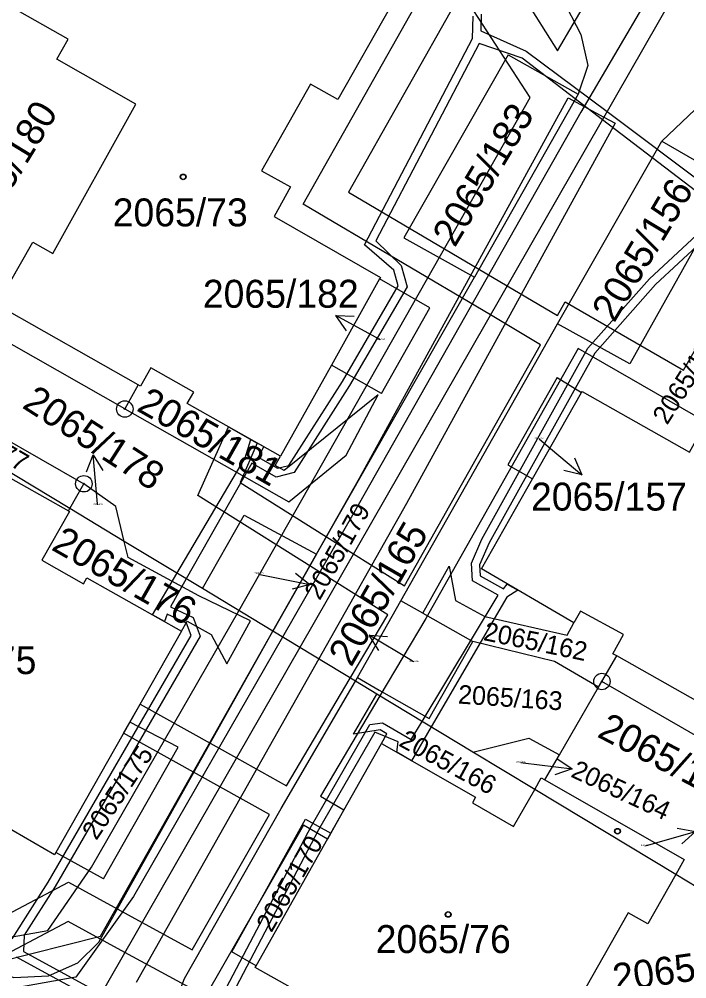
# Model space of a CAD drawing. Extents: x -593183 to -588034, y -1130415 to -1124994.
# Drawn here: x -590279.7 to -590239.1, y -1128581.4 to -1128523 of the extents above; entities that cross this region are included whole.
import ezdxf

# ---------------------------------------------------------------- set-up
doc = ezdxf.new("R2010")
doc.units = 0
for name, color, linetype in [('Vrstva 1', 7, 'Continuous'), ('Vrstva 16', 7, 'Continuous'), ('Vrstva 18', 7, 'Continuous'), ('Vrstva 19', 7, 'Continuous'), ('Vrstva 24', 7, 'Continuous'), ('Vrstva 25', 7, 'Continuous'), ('Vrstva 27', 7, 'Continuous')]:
    doc.layers.add(name, color=color, linetype=linetype)

msp = doc.modelspace()

# ---------------------------------------------------------------- linework, layer by layer
at = {"layer": 'Vrstva 1'}
for p, q in [((-590239.6, -1128520.97), (-590262.67, -1128561.2)), ((-590249.99, -1128525.15), (-590256.34, -1128536.28)), ((-590249.99, -1128525.15), (-590245.73, -1128527.54)), ((-590245.14, -1128525.8), (-590245.73, -1128527.54)), ((-590245.73, -1128527.54), (-590252.05, -1128538.66)), ((-590247, -1128541.51), (-590240.64, -1128530.39)), ((-590236.4, -1128532.87), (-590242.59, -1128543.95)), ((-590256.34, -1128536.28), (-590252.05, -1128538.66)), ((-590261.65, -1128555.53), (-590252.05, -1128538.66)), ((-590257.81, -1128538.78), (-590260.74, -1128544.02)), ((-590256.52, -1128558.36), (-590247, -1128541.51)), ((-590242.59, -1128543.95), (-590247, -1128541.51)), ((-590290.34, -1128542.97), (-590275.8, -1128551.24)), ((-590260.74, -1128544.02), (-590263.84, -1128549.56)), ((-590257.69, -1128545.74), (-590260.74, -1128544.02)), ((-590276.66, -1128552.74), (-590290.98, -1128544.09)), ((-590272.5, -1128545.23), (-590273.31, -1128546.69)), ((-590247.02, -1128544.78), (-590250.01, -1128550.09)), ((-590247.02, -1128544.78), (-590245.54, -1128545.69)), ((-590248.51, -1128550.93), (-590245.54, -1128545.69)), ((-590285.4, -1128548.02), (-590276.74, -1128552.88)), ((-590250.01, -1128550.09), (-590248.51, -1128550.93)), ((-590251.62, -1128556.42), (-590248.51, -1128550.93)), ((-590276.66, -1128552.74), (-590275.8, -1128551.24)), ((-590276.74, -1128552.88), (-590276.66, -1128552.74)), ((-590273.34, -1128554.75), (-590276.66, -1128552.74)), ((-590276.74, -1128552.88), (-590276.68, -1128552.92)), ((-590268.59, -1128557.62), (-590273.34, -1128554.75)), ((-590261.65, -1128555.53), (-590264.3, -1128560.21)), ((-590245.99, -1128559.71), (-590251.62, -1128556.42)), ((-590264.3, -1128560.21), (-590268.59, -1128557.62)), ((-590259.15, -1128563.03), (-590256.52, -1128558.36)), ((-590255.19, -1128559.11), (-590256.52, -1128558.36)), ((-590255.19, -1128559.11), (-590252.15, -1128560.83)), ((-590269.86, -1128560.2), (-590273.01, -1128565.75)), ((-590262.67, -1128561.2), (-590264.3, -1128560.21)), ((-590262.67, -1128561.2), (-590279.16, -1128589.96)), ((-590259.28, -1128563.25), (-590262.67, -1128561.2)), ((-590244.29, -1128563.27), (-590243.39, -1128561.71)), ((-590259.28, -1128563.25), (-590259.15, -1128563.03)), ((-590257.98, -1128564.03), (-590259.28, -1128563.25)), ((-590244.49, -1128563.62), (-590244.29, -1128563.27)), ((-590228.19, -1128572.58), (-590244.29, -1128563.27)), ((-590246.87, -1128567.73), (-590244.49, -1128563.62)), ((-590252.14, -1128567.56), (-590257.98, -1128564.03)), ((-590273.01, -1128565.75), (-590277.5, -1128573.67)), ((-590270.06, -1128567.26), (-590273.01, -1128565.75)), ((-590274.6, -1128575.27), (-590270.06, -1128567.26)), ((-590260.78, -1128572.5), (-590257.7, -1128567.04)), ((-590248.38, -1128569.84), (-590252.14, -1128567.56)), ((-590247.76, -1128569.26), (-590246.87, -1128567.73)), ((-590239.8, -1128575.02), (-590248.38, -1128569.84)), ((-590266.81, -1128579.72), (-590262.31, -1128571.65)), ((-590262.31, -1128571.65), (-590260.78, -1128572.5)), ((-590265.32, -1128580.57), (-590260.78, -1128572.5)), ((-590277.5, -1128573.67), (-590277.58, -1128573.81)), ((-590274.6, -1128575.27), (-590277.5, -1128573.67)), ((-590232.52, -1128579.42), (-590239.8, -1128575.02)), ((-590265.32, -1128580.57), (-590266.81, -1128579.72))]:
    msp.add_line(p, q, dxfattribs=at)
for points in [[(-590264.88, -1128506.12), (-590259.56, -1128509.16), (-590256.4, -1128511.32), (-590253.49, -1128514.11), (-590246.72, -1128521.65), (-590245.57, -1128523.9), (-590245.14, -1128525.8)], [(-590273.31, -1128546.69), (-590288.11, -1128538.26), (-590282.66, -1128528.35), (-590290.48, -1128523.84), (-590283.06, -1128510.78), (-590281.85, -1128511.55)], [(-590272.5, -1128545.23), (-590281.1, -1128540.36), (-590278.9, -1128536.54), (-590277.69, -1128537.23), (-590272.64, -1128528.14), (-590277.45, -1128525.4), (-590276.76, -1128524.2), (-590282.18, -1128521.1), (-590282.9, -1128522.32), (-590286.72, -1128520.16), (-590281.85, -1128511.55)], [(-590260.69, -1128520.16), (-590257.12, -1128522.19), (-590260.36, -1128527.86), (-590262.02, -1128526.92), (-590265, -1128532.2), (-590263.23, -1128533.18), (-590264.23, -1128534.98), (-590257.76, -1128538.69), (-590257.81, -1128538.78)], [(-590240.64, -1128530.39), (-590238.21, -1128528.08), (-590234.85, -1128527.09), (-590229.56, -1128526.88), (-590227.71, -1128527.03), (-590225.97, -1128527.69), (-590216.75, -1128532.86)], [(-590240.64, -1128530.39), (-590238.54, -1128531.62), (-590236.4, -1128532.87)], [(-590257.69, -1128545.74), (-590254.75, -1128540.54), (-590257.81, -1128538.78)], [(-590263.84, -1128549.56), (-590269.51, -1128546.36), (-590269.11, -1128545.66), (-590271.73, -1128544.18), (-590272.36, -1128545.31), (-590272.5, -1128545.23)], [(-590245.54, -1128545.69), (-590245.5, -1128545.62), (-590238.97, -1128549.31), (-590237.95, -1128547.5), (-590237.64, -1128547.68)], [(-590273.31, -1128546.69), (-590263.33, -1128552.34), (-590259.85, -1128549.5), (-590257.89, -1128545.83), (-590263.61, -1128550.44), (-590264.16, -1128550.13), (-590263.84, -1128549.56)], [(-590273.34, -1128554.75), (-590273.85, -1128552.62), (-590275.8, -1128551.24)], [(-590276.68, -1128552.92), (-590278.35, -1128555.89), (-590275.82, -1128557.32), (-590275.62, -1128556.97), (-590269.86, -1128560.2)], [(-590268.59, -1128557.62), (-590266.05, -1128553.15), (-590261.65, -1128555.53)], [(-590269.86, -1128560.2), (-590269.51, -1128559.59), (-590268.06, -1128560.4), (-590267.1, -1128562.2), (-590265.67, -1128559.57), (-590268.81, -1128558.05), (-590273.1, -1128555.73), (-590273.34, -1128554.75)], [(-590255.19, -1128559.11), (-590253.58, -1128556.26), (-590253.19, -1128558.35), (-590251.42, -1128559.31), (-590246.4, -1128560.46), (-590245.99, -1128559.71)], [(-590243.39, -1128561.71), (-590243.62, -1128561.58), (-590242.98, -1128560.41), (-590245.6, -1128558.99), (-590245.99, -1128559.71)], [(-590232.51, -1128559.19), (-590234.04, -1128561.93), (-590232.73, -1128562.67), (-590234.88, -1128566.52), (-590243.39, -1128561.71)], [(-590313.88, -1128560.57), (-590304.31, -1128565.9), (-590303.48, -1128568.66), (-590282.04, -1128580.6), (-590280.06, -1128581.28), (-590277.96, -1128581.17), (-590276.17, -1128580.38), (-590274.9, -1128579.12), (-590264.3, -1128560.21)], [(-590259.15, -1128563.03), (-590257.83, -1128563.79), (-590254.79, -1128565.52), (-590252.15, -1128560.83)], [(-590244.49, -1128563.62), (-590247.17, -1128562.05), (-590252.15, -1128560.83)], [(-590244.87, -1128599.18), (-590263.96, -1128588.54), (-590266.78, -1128589.22), (-590268.53, -1128588.24), (-590269.73, -1128586.8), (-590270.35, -1128585), (-590270.36, -1128583.15), (-590269.68, -1128581.34), (-590263.79, -1128570.99), (-590259.28, -1128563.25)], [(-590257.7, -1128567.04), (-590257.37, -1128566.46), (-590257.77, -1128566.21), (-590259.4, -1128566.47), (-590257.98, -1128564.03)], [(-590277.58, -1128573.81), (-590283.26, -1128570.52), (-590283.07, -1128570.19), (-590285.62, -1128568.81), (-590287.25, -1128571.71), (-590296, -1128566.82), (-590295.94, -1128566.71)], [(-590252.14, -1128567.56), (-590248.73, -1128566.72), (-590246.87, -1128567.73)], [(-590257.7, -1128567.04), (-590251.98, -1128570.31), (-590252.17, -1128570.66), (-590249.66, -1128572.09), (-590248.38, -1128569.84)], [(-590248.38, -1128569.84), (-590247.98, -1128569.14), (-590247.76, -1128569.26)], [(-590247.76, -1128569.26), (-590239.28, -1128574.1), (-590239.8, -1128575.02)], [(-590239.8, -1128575.02), (-590241.49, -1128578.02), (-590242.7, -1128577.34), (-590245.61, -1128582.5)], [(-590258.05, -1128588.22), (-590258.6, -1128587.91), (-590256.9, -1128584.95), (-590259.42, -1128583.53), (-590259.64, -1128583.9), (-590265.38, -1128580.67), (-590265.32, -1128580.57)]]:
    msp.add_lwpolyline(points, dxfattribs=at)
at = {"layer": 'Vrstva 16'}
for p, q in [((-590257.77, -1128542.49), (-590257.84, -1128542.45)), ((-590248.11, -1128548.51), (-590247.81, -1128548.76)), ((-590274.96, -1128552.53), (-590274.97, -1128552.46)), ((-590265.17, -1128556.73), (-590264.99, -1128556.77)), ((-590255.73, -1128562.08), (-590255.88, -1128561.99)), ((-590249.23, -1128568.2), (-590249.08, -1128568.22)), ((-590241.67, -1128573.27), (-590241.49, -1128573.22))]:
    msp.add_line(p, q, dxfattribs=at)
at = {"layer": 'Vrstva 24'}
for centre, radius in [((-590273.31, -1128546.69), 0.5), ((-590273.31, -1128546.69), 0.0327), ((-590275.8, -1128551.24), 0.5), ((-590275.8, -1128551.24), 0.0327), ((-590244.29, -1128563.27), 0.5), ((-590244.29, -1128563.27), 0.0327)]:
    msp.add_circle(centre, radius, dxfattribs=at)
at = {"layer": 'Vrstva 25'}
for p, q in [((-590257.84, -1128542.45), (-590260.469, -1128541.006)), ((-590247.81, -1128548.76), (-590245.51, -1128550.686)), ((-590274.97, -1128552.46), (-590275.241, -1128549.472)), ((-590264.99, -1128556.77), (-590262.05, -1128557.368)), ((-590255.88, -1128561.99), (-590258.452, -1128560.446)), ((-590249.08, -1128568.22), (-590246.101, -1128568.574)), ((-590241.49, -1128573.22), (-590238.606, -1128572.393))]:
    msp.add_line(p, q, dxfattribs=at)
for points in [[(-590259.834, -1128541.925), (-590260.469, -1128541.006), (-590259.352, -1128541.049)], [(-590275.649, -1128550.513), (-590275.241, -1128549.472), (-590274.653, -1128550.423)], [(-590245.956, -1128549.661), (-590245.51, -1128550.686), (-590246.598, -1128550.428)], [(-590262.93, -1128556.679), (-590262.05, -1128557.368), (-590263.13, -1128557.659)], [(-590257.852, -1128561.389), (-590258.452, -1128560.446), (-590257.337, -1128560.532)], [(-590247.035, -1128567.959), (-590246.101, -1128568.574), (-590247.153, -1128568.952)], [(-590239.705, -1128572.188), (-590238.606, -1128572.393), (-590239.43, -1128573.149)]]:
    msp.add_lwpolyline(points, dxfattribs=at)
for centre, radius in [((-590269.76, -1128532.57), 0.175), ((-590269.76, -1128532.57), 0.15), ((-590243.34, -1128572.38), 0.175), ((-590243.34, -1128572.38), 0.15), ((-590253.64, -1128577.44), 0.175), ((-590253.64, -1128577.44), 0.15)]:
    msp.add_circle(centre, radius, dxfattribs=at)
at = {"layer": 'Vrstva 27'}
for p, q in [((-590256.04, -1128510.63), (-590246.99, -1128524.89)), ((-590248.65, -1128527.73), (-590258.26, -1128512.95)), ((-590246.99, -1128524.89), (-590241.77, -1128515.99)), ((-590240.41, -1128519.81), (-590245.58, -1128528.63)), ((-590252.66, -1128521.02), (-590259.71, -1128533.49)), ((-590262.47, -1128534.23), (-590255.45, -1128521.79)), ((-590252.16, -1128524.14), (-590252.13, -1128522.8)), ((-590251.63, -1128522.66), (-590251.65, -1128523.68)), ((-590258.73, -1128536.71), (-590252.16, -1128524.14)), ((-590251.65, -1128523.68), (-590248.89, -1128524.91)), ((-590251.76, -1128524.46), (-590258.04, -1128536.45)), ((-590249.15, -1128525.35), (-590251.76, -1128524.46)), ((-590244.26, -1128529.09), (-590249.15, -1128525.35)), ((-590248.89, -1128524.91), (-590243.97, -1128528.6)), ((-590266.38, -1128558.96), (-590248.65, -1128527.73)), ((-590259.04, -1128550.89), (-590246.35, -1128527.75)), ((-590246.35, -1128527.75), (-590244.17, -1128528.94)), ((-590245.58, -1128528.63), (-590259.38, -1128553.01)), ((-590243.97, -1128528.6), (-590237.79, -1128533.23)), ((-590243.49, -1128529.31), (-590256.18, -1128552.45)), ((-590238.18, -1128533.75), (-590244.26, -1128529.09)), ((-590244.17, -1128528.94), (-590243.49, -1128529.31)), ((-590239.33, -1128544.33), (-590232.75, -1128532.74)), ((-590259.71, -1128533.49), (-590250.06, -1128539.2)), ((-590251.07, -1128540.97), (-590262.47, -1128534.23)), ((-590258.04, -1128536.45), (-590256.51, -1128537.96)), ((-590241.39, -1128538.77), (-590238.54, -1128536.12)), ((-590256.95, -1128538.24), (-590258.73, -1128536.71)), ((-590238.24, -1128536.52), (-590241.03, -1128539.11)), ((-590256.51, -1128537.96), (-590256.14, -1128539.26)), ((-590256.68, -1128539.2), (-590256.95, -1128538.24)), ((-590245.15, -1128542.99), (-590241.39, -1128538.77)), ((-590260.07, -1128545.01), (-590256.68, -1128539.2)), ((-590256.14, -1128539.26), (-590259.65, -1128545.27)), ((-590250.06, -1128539.2), (-590247, -1128541.01)), ((-590241.03, -1128539.11), (-590244.73, -1128543.29)), ((-590247, -1128541.01), (-590246.52, -1128540.18)), ((-590246.52, -1128540.18), (-590239.33, -1128544.33)), ((-590248.02, -1128542.78), (-590251.07, -1128540.97)), ((-590256.3, -1128557.45), (-590248.02, -1128542.78)), ((-590245.73, -1128543), (-590255, -1128559.43)), ((-590251.59, -1128554.61), (-590245.15, -1128542.99)), ((-590244.73, -1128543.29), (-590251.15, -1128554.83)), ((-590238.57, -1128547.13), (-590245.73, -1128543)), ((-590263.33, -1128550.12), (-590260.07, -1128545.01)), ((-590259.65, -1128545.27), (-590263.01, -1128550.56)), ((-590268.86, -1128551.95), (-590267.01, -1128547.77)), ((-590267.01, -1128547.77), (-590265.25, -1128548.77)), ((-590265.99, -1128549.67), (-590265.64, -1128548.54)), ((-590265.64, -1128548.54), (-590264.86, -1128548.98)), ((-590265.25, -1128548.77), (-590266.29, -1128551.16)), ((-590264.86, -1128548.98), (-590265.2, -1128549.63)), ((-590270.14, -1128556.69), (-590265.99, -1128549.67)), ((-590265.2, -1128549.63), (-590264.02, -1128550.29)), ((-590265.59, -1128549.98), (-590269.58, -1128557.02)), ((-590264.1, -1128550.83), (-590265.59, -1128549.98)), ((-590264.02, -1128550.29), (-590263.33, -1128550.12)), ((-590264.3, -1128560.21), (-590259.04, -1128550.89)), ((-590263.01, -1128550.56), (-590264.1, -1128550.83)), ((-590266.29, -1128551.16), (-590259.4, -1128555.5)), ((-590260.42, -1128557.27), (-590268.86, -1128551.95)), ((-590256.18, -1128552.45), (-590261.51, -1128561.9)), ((-590259.38, -1128553.01), (-590263.72, -1128560.57)), ((-590252.23, -1128556.07), (-590251.59, -1128554.61)), ((-590251.15, -1128554.83), (-590251.73, -1128556.17)), ((-590259.4, -1128555.5), (-590256.3, -1128557.45)), ((-590252.17, -1128557.15), (-590252.23, -1128556.07)), ((-590251.73, -1128556.17), (-590251.69, -1128556.85)), ((-590271.63, -1128559.21), (-590270.14, -1128556.69)), ((-590251.69, -1128556.85), (-590250.28, -1128557.63)), ((-590269.58, -1128557.02), (-590270.54, -1128558.72)), ((-590257.32, -1128559.22), (-590260.42, -1128557.27)), ((-590250.61, -1128558.02), (-590252.17, -1128557.15)), ((-590250.28, -1128557.63), (-590250.05, -1128557.34)), ((-590250.05, -1128557.34), (-590249.41, -1128557.71)), ((-590255.23, -1128565.7), (-590250.61, -1128558.02)), ((-590249.41, -1128557.71), (-590250.08, -1128558.13)), ((-590250.08, -1128558.13), (-590254.68, -1128566.03)), ((-590275.33, -1128574.56), (-590266.38, -1128558.96)), ((-590270.9, -1128559.62), (-590271.63, -1128559.21)), ((-590270.73, -1128559.18), (-590270.9, -1128559.62)), ((-590269.56, -1128559.73), (-590270.73, -1128559.18)), ((-590270.54, -1128558.72), (-590269.16, -1128559.37)), ((-590259.6, -1128563.06), (-590257.32, -1128559.22)), ((-590269.28, -1128560.48), (-590269.56, -1128559.73)), ((-590269.16, -1128559.37), (-590268.72, -1128560.52)), ((-590255, -1128559.43), (-590257.8, -1128564.15)), ((-590274.78, -1128578.77), (-590264.3, -1128560.21)), ((-590277.97, -1128575.48), (-590269.28, -1128560.48)), ((-590268.72, -1128560.52), (-590277.55, -1128575.74)), ((-590263.72, -1128560.57), (-590272.79, -1128576.36)), ((-590261.51, -1128561.9), (-590272.62, -1128581.59)), ((-590263.48, -1128569.61), (-590259.6, -1128563.06)), ((-590257.8, -1128564.15), (-590261.41, -1128570.24)), ((-590273.38, -1128566.41), (-590272.38, -1128564.64)), ((-590272.38, -1128564.64), (-590266.52, -1128567.91)), ((-590261.96, -1128572.06), (-590258.41, -1128565.89)), ((-590258.41, -1128565.89), (-590257.64, -1128565.79)), ((-590257.64, -1128565.79), (-590255.9, -1128566.8)), ((-590255.9, -1128566.8), (-590255.23, -1128565.7)), ((-590254.68, -1128566.03), (-590255.87, -1128568.09)), ((-590267.53, -1128569.68), (-590273.38, -1128566.41)), ((-590258.11, -1128566.35), (-590261.52, -1128572.3)), ((-590256.68, -1128566.93), (-590258.11, -1128566.35)), ((-590256.77, -1128567.57), (-590256.68, -1128566.93)), ((-590266.52, -1128567.91), (-590263.48, -1128569.61)), ((-590255.87, -1128568.09), (-590256.77, -1128567.57)), ((-590264.5, -1128571.37), (-590267.53, -1128569.68)), ((-590261.41, -1128570.24), (-590259.98, -1128571.08)), ((-590269.21, -1128579.59), (-590264.5, -1128571.37)), ((-590259.98, -1128571.08), (-590260.98, -1128572.87)), ((-590262.44, -1128572), (-590268.41, -1128582.41)), ((-590268.19, -1128583.89), (-590261.96, -1128572.06)), ((-590260.98, -1128572.87), (-590262.44, -1128572)), ((-590261.52, -1128572.3), (-590267.65, -1128583.95)), ((-590278, -1128578.41), (-590275.33, -1128574.56)), ((-590280.48, -1128577.47), (-590276.74, -1128575.48)), ((-590280.17, -1128578.93), (-590277.97, -1128575.48)), ((-590276.74, -1128575.48), (-590272.26, -1128577.93)), ((-590277.55, -1128575.74), (-590279.43, -1128578.7)), ((-590272.79, -1128576.36), (-590276.28, -1128581.25)), ((-590276.75, -1128577.87), (-590280.54, -1128579.88)), ((-590273.3, -1128579.75), (-590276.75, -1128577.87)), ((-590272.26, -1128577.93), (-590269.21, -1128579.59)), ((-590280.17, -1128578.8), (-590278, -1128578.41)), ((-590282.04, -1128580.6), (-590274.78, -1128578.77)), ((-590279.43, -1128578.7), (-590279.47, -1128579.69)), ((-590275, -1128582.7), (-590279.89, -1128580.04)), ((-590279.47, -1128579.69), (-590274.75, -1128582.27)), ((-590268.41, -1128582.41), (-590273.3, -1128579.75)), ((-590276.28, -1128581.25), (-590280.71, -1128582.04))]:
    msp.add_line(p, q, dxfattribs=at)

# ---------------------------------------------------------------- texts
at = {"layer": 'Vrstva 16'}
for s, p in [('2065/182', (-590268.565, -1128540.53)), ('2065/157', (-590248.603, -1128552.87))]:
    msp.add_text(s, height=1.7, dxfattribs=at).set_placement(p)
for s, height, rotation, p in [('2065/153', 1.14, 57.62799, (-590240.322, -1128547.706)), ('2065/178', 1.7, 327.25161, (-590279.618, -1128546.58)), ('2065/179', 1.14, 60.69123, (-590261.454, -1128558.384)), ('2065/165', 1.7, 60.05745, (-590259.535, -1128562.438)), ('2065/164', 1.14, 334.97199, (-590246.242, -1128569.043))]:
    msp.add_text(s, height=height, rotation=rotation, dxfattribs=at).set_placement(p)
at = {"layer": 'Vrstva 18'}
for s, height, rotation, p in [('2065/180', 1.7, 58.58082, (-590282.277, -1128536.734)), ('2065/183', 1.7, 59.08716, (-590253.235, -1128536.915)), ('2065/156', 1.7, 59.11506, (-590243.542, -1128541.495)), ('2065/181', 1.7, 330.3774, (-590272.659, -1128546.757)), ('2065/177', 1.14, 329.80725, (-590285.096, -1128547.359)), ('2065/176', 1.7, 330.33978, (-590277.844, -1128555.222)), ('2065/162', 1.14, 348.31485, (-590251.549, -1128560.744)), ('2065/163', 1.14, 356.21226, (-590253.068, -1128564.608)), ('2065/161', 1.7, 332.28864, (-590244.644, -1128566.601)), ('2065/166', 1.14, 331.44777, (-590256.707, -1128567.152)), ('2065/175', 1.14, 56.46663, (-590275.04, -1128572.982)), ('2065/170', 1.14, 59.99274, (-590264.391, -1128578.594)), ('2065/168', 1.7, 7.97274, (-590243.511, -1128582.153))]:
    msp.add_text(s, height=height, rotation=rotation, dxfattribs=at).set_placement(p)
for s, p in [('2065/182', (-590258.05, -1128542.49)), ('2065/157', (-590248.385, -1128548.51)), ('2065/178', (-590275.234, -1128552.53)), ('2065/179', (-590265.443, -1128556.73)), ('2065/165', (-590256.008, -1128562.08)), ('2065/164', (-590249.505, -1128568.2))]:
    msp.add_text(s, height=0.1, dxfattribs=at).set_placement(p)
at = {"layer": 'Vrstva 19'}
for s, height, p in [('2065/73', 1.7, (-590274.047, -1128535.58)), ('2065/75', 1.7, (-590286.902, -1128562.82)), ('2065/77', 0.1, (-590241.923, -1128573.27)), ('2065/76', 1.7, (-590258.05, -1128579.79))]:
    msp.add_text(s, height=height, dxfattribs=at).set_placement(p)

doc.saveas('drawing.dxf')
